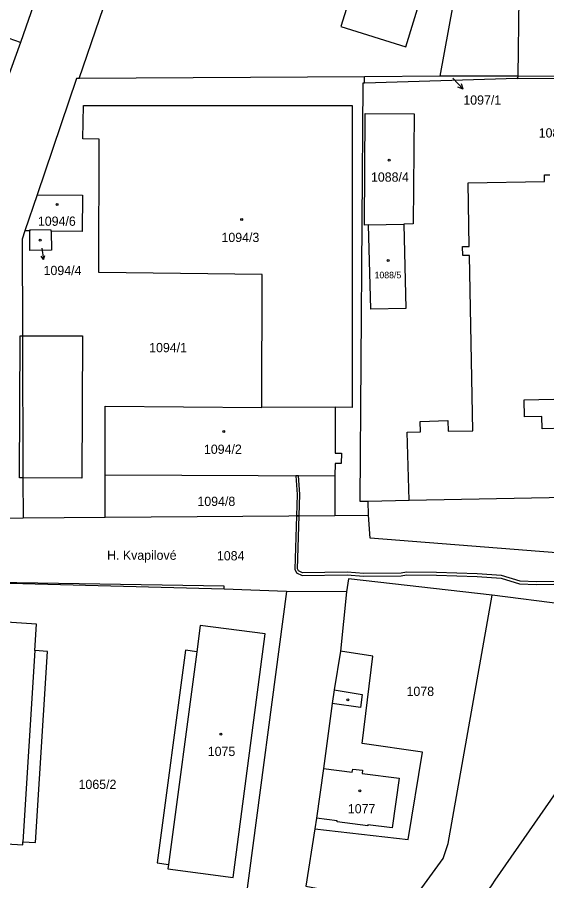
# Model space of a CAD drawing. Extents: x -756746 to -753363, y -1166406 to -1161727.
# Drawn here: x -755125.9 to -755028.6, y -1163627.9 to -1163469.4 of the extents above; entities that cross this region are included whole.
import ezdxf

# ---------------------------------------------------------------- set-up
doc = ezdxf.new("R2010")
doc.units = 0
for name, color, linetype in [('Hranice parcel', 7, 'Continuous'), ('Parcelní čísla', 7, 'Continuous'), ('Pop  PČ popisy', 7, 'Continuous'), ('Vnitřní kresba', 7, 'Continuous'), ('Věcná břemena k části', 7, 'Continuous'), ('Značky budov', 7, 'Continuous')]:
    doc.layers.add(name, color=color, linetype=linetype)

msp = doc.modelspace()

# ---------------------------------------------------------------- linework, layer by layer
at = {"layer": 'Hranice parcel'}
for p, q in [((-755117.95, -1163452.75), (-755125.31, -1163474.03)), ((-755125.31, -1163474.03), (-755163.02, -1163460.97)), ((-755033.85, -1163480.2), (-755033.61, -1163463.59)), ((-755125.31, -1163474.03), (-755127.95, -1163481.28)), ((-755062.07, -1163480.29), (-755114.5, -1163480.65)), ((-755048.2, -1163480.2), (-755062.07, -1163480.29)), ((-755062.06, -1163481.46), (-755062.07, -1163480.29)), ((-755034.05, -1163480.63), (-755062.06, -1163481.46)), ((-755033.85, -1163480.2), (-755048.2, -1163480.2)), ((-755033.85, -1163480.2), (-755034.05, -1163480.63)), ((-755034.05, -1163480.63), (-754999.45, -1163480.35)), ((-754999.45, -1163480.35), (-755033.85, -1163480.2)), ((-755122.25, -1163501.99), (-755124.48, -1163508.59)), ((-755123.56, -1163508.59), (-755124.48, -1163508.59)), ((-755061.33, -1163507.52), (-755054.88, -1163507.39)), ((-755067.45, -1163540.99), (-755080.98, -1163541.03)), ((-755109.76, -1163561.18), (-755109.76, -1163553.36)), ((-755109.76, -1163553.36), (-755067.52, -1163553.59)), ((-755067.52, -1163553.59), (-755067.56, -1163560.84)), ((-755061.39, -1163558.22), (-755053.9, -1163558.07)), ((-755061.37, -1163560.79), (-755061.39, -1163558.22)), ((-755109.76, -1163561.18), (-755067.56, -1163560.84)), ((-755067.56, -1163560.84), (-755061.37, -1163560.79)), ((-755136.96, -1163561.37), (-755124.84, -1163561.3)), ((-755124.84, -1163561.3), (-755109.76, -1163561.18)), ((-755076.4, -1163574.8), (-755084.01, -1163632)), ((-755065.4, -1163574.9), (-755076.4, -1163574.8)), ((-755065.4, -1163574.9), (-755066.5, -1163585.79))]:
    msp.add_line(p, q, dxfattribs=at)
for points in [[(-755114.5, -1163480.65), (-755107.04, -1163458.75), (-755102.55, -1163445.54), (-755095.89, -1163425.82)], [(-755048.2, -1163480.2), (-755043.3, -1163453.4), (-755040.36, -1163437.46)], [(-755064.07, -1163463.46), (-755066.44, -1163471.1), (-755054.5, -1163474.8), (-755046.29, -1163448)], [(-755114.5, -1163480.65), (-755115.03, -1163480.65), (-755122.25, -1163501.99)], [(-755062.06, -1163481.46), (-755062.41, -1163481.47), (-755062.97, -1163558.25), (-755061.39, -1163558.22)], [(-755080.98, -1163541.03), (-755080.9, -1163516.62), (-755110.89, -1163516.24), (-755110.87, -1163491.78), (-755113.86, -1163491.69), (-755113.74, -1163485.58), (-755064.35, -1163485.57), (-755064.34, -1163541.01), (-755067.45, -1163540.99)], [(-755061.33, -1163507.52), (-755062.08, -1163507.53), (-755061.94, -1163487.04), (-755052.95, -1163487.11), (-755053.12, -1163507.31), (-755054.88, -1163507.39)], [(-755053.9, -1163558.07), (-755054.27, -1163545.53), (-755051.82, -1163545.48), (-755051.85, -1163543.57), (-755046.75, -1163543.4), (-755046.71, -1163545.38), (-755042.2, -1163545.3), (-755042.81, -1163513.1), (-755044.04, -1163513.12), (-755044.07, -1163511.5), (-755042.85, -1163511.47), (-755043.07, -1163499.8), (-755029.02, -1163499.53), (-755029.04, -1163498.31), (-755028.04, -1163498.29)], [(-755122.25, -1163501.99), (-755113.93, -1163502.04), (-755113.99, -1163508.69), (-755119.69, -1163508.63)], [(-755124.48, -1163508.59), (-755125, -1163510.11), (-755124.92, -1163527.3), (-755124.92, -1163527.87), (-755124.86, -1163553.96), (-755124.84, -1163561.3)], [(-755119.69, -1163508.63), (-755119.59, -1163512.17), (-755123.57, -1163512.19), (-755123.56, -1163508.59)], [(-755119.69, -1163508.63), (-755119.69, -1163508.46), (-755123.56, -1163508.42), (-755123.56, -1163508.59)], [(-755054.88, -1163507.39), (-755054.47, -1163522.88), (-755060.93, -1163523), (-755061.33, -1163507.52)], [(-755053.9, -1163558.07), (-755024.95, -1163557.5), (-755025.04, -1163553.4), (-755023.85, -1163553.37), (-755023.93, -1163549.83), (-755025.12, -1163549.85), (-755025.23, -1163544.85), (-755029.46, -1163544.94), (-755029.51, -1163542.7), (-755032.69, -1163542.76), (-755032.75, -1163539.64), (-755002.79, -1163538.96)], [(-755109.76, -1163553.36), (-755109.76, -1163540.79), (-755080.98, -1163541.03)], [(-755067.45, -1163540.99), (-755067.5, -1163549.44), (-755066.34, -1163549.44), (-755066.35, -1163551.32), (-755067.51, -1163551.32), (-755067.52, -1163553.59)], [(-755005.6, -1163563.88), (-755010.52, -1163568.24), (-755013.6, -1163568.75), (-755061.05, -1163565.02), (-755061.37, -1163560.79)], [(-755076.4, -1163574.8), (-755087.85, -1163574.4), (-755087.85, -1163573.8), (-755137.45, -1163573.05)], [(-755038.6, -1163575.5), (-755065, -1163572.5), (-755065.4, -1163574.9)], [(-755071.21, -1163618.39), (-755072.84, -1163628.91), (-755055.94, -1163632.07), (-755053.01, -1163631.21), (-755047.64, -1163623.83), (-755046.73, -1163621.05), (-755038.6, -1163575.5)], [(-754976.02, -1163588.42), (-755011.8, -1163579.2), (-755025.2, -1163577.2), (-755038.6, -1163575.5)], [(-755134.45, -1163580.04), (-755136.97, -1163620.61), (-755124.9, -1163621.34), (-755124.86, -1163620.77), (-755122.57, -1163620.92), (-755120.35, -1163585.81), (-755122.65, -1163585.66), (-755122.34, -1163580.82), (-755134.45, -1163580.04)], [(-755086.24, -1163627.34), (-755080.35, -1163582.57), (-755092.28, -1163581.05), (-755092.92, -1163585.87), (-755094.98, -1163585.6), (-755100.16, -1163624.63), (-755098.1, -1163624.9), (-755098.21, -1163625.75), (-755086.24, -1163627.34)], [(-755066.5, -1163585.79), (-755067.69, -1163592.85), (-755068.03, -1163595.4), (-755069.6, -1163607.3), (-755070.91, -1163616.42), (-755071.21, -1163618.39)], [(-755071.21, -1163618.39), (-755054.07, -1163620.31), (-755051.43, -1163604.28), (-755062.5, -1163602.72), (-755060.57, -1163586.68), (-755066.5, -1163585.79)], [(-755029.73, -1163641.56), (-755045.83, -1163664.75), (-755045.64, -1163664.92), (-755046.75, -1163666.47), (-755048.13, -1163665.49), (-755056.54, -1163677.61), (-755067.48, -1163670.09), (-755059.03, -1163658.02), (-755060.58, -1163656.96), (-755054.21, -1163647.85), (-755052.59, -1163648.85), (-755038.65, -1163628.65), (-755038.08, -1163627.83), (-755023.49, -1163606.89)]]:
    msp.add_lwpolyline(points, dxfattribs=at)
at = {"layer": 'Pop  PČ popisy'}
for p, q in [((-755045.85, -1163480.55), (-755043.95, -1163482.59)), ((-755043.95, -1163482.59), (-755044.24, -1163481.59)), ((-755043.95, -1163482.59), (-755044.92, -1163482.23)), ((-755121.36, -1163511.76), (-755121.06, -1163513.87)), ((-755121.06, -1163513.87), (-755121.51, -1163513.22)), ((-755121.06, -1163513.87), (-755120.81, -1163513.12))]:
    msp.add_line(p, q, dxfattribs=at)
at = {"layer": 'Vnitřní kresba'}
for p, q in [((-755125.46, -1163553.96), (-755125.38, -1163527.87)), ((-755125.38, -1163527.87), (-755124.92, -1163527.87)), ((-755124.92, -1163527.87), (-755113.92, -1163527.89)), ((-755113.92, -1163527.89), (-755114.03, -1163554)), ((-755124.86, -1163553.96), (-755125.46, -1163553.96)), ((-755114.03, -1163554), (-755124.86, -1163553.96)), ((-755087.85, -1163574.4), (-755137.45, -1163573.05)), ((-755122.65, -1163585.66), (-755124.86, -1163620.77)), ((-755092.92, -1163585.87), (-755098.1, -1163624.9)), ((-755067.69, -1163592.85), (-755062.52, -1163593.71)), ((-755062.52, -1163593.71), (-755062.85, -1163596.08)), ((-755062.85, -1163596.08), (-755068.03, -1163595.4)), ((-755069.6, -1163607.3), (-755064.33, -1163607.98)), ((-755064.33, -1163607.98), (-755064.26, -1163607.4)), ((-755064.26, -1163607.4), (-755062.46, -1163607.63)), ((-755062.46, -1163607.63), (-755062.53, -1163608.22)), ((-755062.53, -1163608.22), (-755055.7, -1163609.1)), ((-755055.7, -1163609.1), (-755057, -1163618.2)), ((-755067.09, -1163616.91), (-755070.91, -1163616.42)), ((-755067.12, -1163617.12), (-755067.09, -1163616.91)), ((-755061.5, -1163617.85), (-755067.12, -1163617.12)), ((-755061.47, -1163617.62), (-755061.5, -1163617.85)), ((-755057, -1163618.2), (-755061.47, -1163617.62))]:
    msp.add_line(p, q, dxfattribs=at)
at = {"layer": 'Věcná břemena k části'}
msp.add_lwpolyline([(-755074.23, -1163553.55), (-755074.73, -1163553.55), (-755074.45, -1163556.99), (-755074.58, -1163560.9), (-755074.09, -1163560.89), (-755073.95, -1163556.97)], close=True, dxfattribs=at)
msp.add_lwpolyline([(-755027.06, -1163572.96), (-755030.46, -1163573.03), (-755033.51, -1163572.89), (-755036.92, -1163571.89), (-755041.37, -1163571.57), (-755048.85, -1163571.33), (-755054.4, -1163571.28), (-755055.38, -1163571.42), (-755062.23, -1163571.48), (-755065.27, -1163571.26), (-755073.47, -1163571.39), (-755074.22, -1163571.03), (-755074.42, -1163570.62), (-755074.09, -1163560.89), (-755074.58, -1163560.9), (-755074.92, -1163570.72), (-755074.6, -1163571.41), (-755073.57, -1163571.89), (-755065.29, -1163571.76), (-755062.25, -1163571.98), (-755055.34, -1163571.92), (-755054.36, -1163571.78), (-755048.87, -1163571.83), (-755041.39, -1163572.07), (-755037, -1163572.39), (-755033.59, -1163573.39), (-755030.46, -1163573.53), (-755027.31, -1163573.47)], dxfattribs=at)
at = {"layer": 'Značky budov'}
for centre in [(-755057.56, -1163495.6), (-755118.59, -1163503.74), (-755084.66, -1163506.51), (-755121.67, -1163510.3), (-755057.74, -1163514.03), (-755087.96, -1163545.42), (-755065.14, -1163594.68), (-755088.46, -1163600.99), (-755062.94, -1163611.4)]:
    msp.add_circle(centre, 0.175, dxfattribs=at)

# ---------------------------------------------------------------- texts
at = {"layer": 'Parcelní čísla'}
for s, height, p in [('1097/1', 1.7, (-755043.93, -1163485.43)), ('1088/1', 1.7, (-755030.08, -1163491.46)), ('1088/4', 1.7, (-755060.9, -1163499.57)), ('1094/6', 1.7, (-755122.1, -1163507.67)), ('1094/3', 1.7, (-755088.37, -1163510.65)), ('1094/4', 1.7, (-755121.06, -1163516.72)), ('1088/5', 1.2, (-755060.24, -1163517.31)), ('1094/1', 1.7, (-755101.66, -1163530.88)), ('1094/2', 1.7, (-755091.59, -1163549.54)), ('1094/8', 1.7, (-755092.79, -1163559.11)), ('1084', 1.7, (-755089.21, -1163569.1)), ('1078', 1.7, (-755054.36, -1163593.99)), ('1075', 1.7, (-755090.89, -1163605.02)), ('1065/2', 1.7, (-755114.63, -1163611.07)), ('1077', 1.7, (-755065.15, -1163615.54))]:
    msp.add_text(s, height=height, dxfattribs=at).set_placement(p)
at = {"layer": 'Pop  PČ popisy'}
msp.add_text('H. Kvapilové', height=1.7, dxfattribs=at).set_placement((-755109.39, -1163568.99))

doc.saveas('drawing.dxf')
